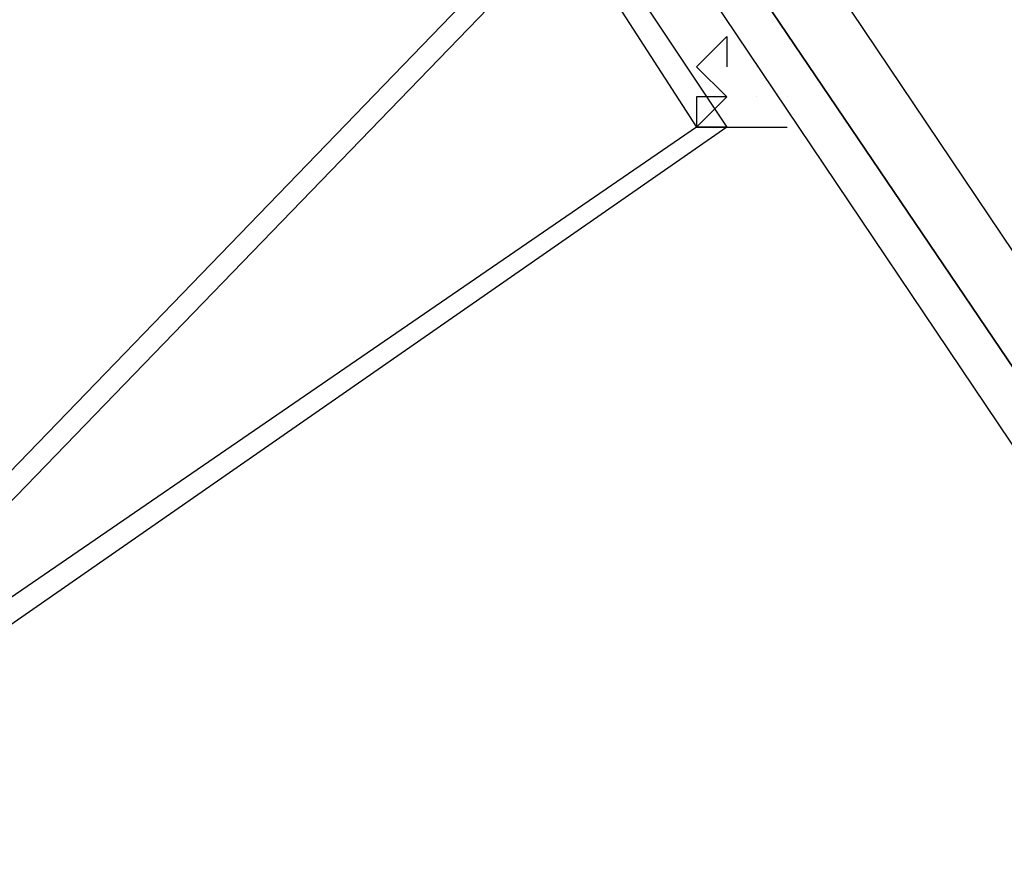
# Model space of a CAD drawing. Header units: feet. Extents: x -79 to 198, y -22 to 181.
# Tile 437 of 656: x 119.834 to 120.269, y 55.771 to 56.145. Entities that reach past the tile are written whole.
import ezdxf

# ---------------------------------------------------------------- set-up
doc = ezdxf.new("R2010")
doc.units = ezdxf.units.FT
doc.layers.add('A-LINEA', color=7, linetype='CONTINUOUS')

msp = doc.modelspace()

# ---------------------------------------------------------------- linework, layer by layer
at = {"layer": 'A-LINEA'}
for p, q in [((120.16, 56.1244), (120.16, 56.1244)), ((120.16, 56.1244), (120.16, 56.1244)), ((120.1333, 56.1111), (120.1333, 56.1111)), ((120.1333, 56.1111), (120.1333, 56.1111)), ((120.16, 56.1111), (120.16, 56.1111)), ((120.16, 56.1111), (120.16, 56.1111)), ((120.1733, 56.1111), (120.1733, 56.1111)), ((120.1733, 56.1111), (120.1733, 56.1111))]:
    msp.add_line(p, q, dxfattribs=at)
for points in [[(119.48, 55.9911), (119.6933, 55.7911), (120.0933, 56.2044), (119.88, 56.4044), (119.48, 55.9911)], [(119.48, 55.9911), (119.6933, 55.7911), (120.0933, 56.2044), (119.88, 56.4044), (119.48, 55.9911)], [(119.4933, 55.9911), (119.6933, 55.8044), (120.08, 56.2044), (119.88, 56.3911), (119.4933, 55.9911)], [(119.4933, 55.9911), (119.6933, 55.8044), (120.08, 56.2044), (119.88, 56.3911), (119.4933, 55.9911)], [(119.6667, 55.7644), (119.5067, 56.0044), (119.9867, 56.3378), (120.1467, 56.0978), (119.6667, 55.7644)], [(119.6667, 55.7644), (119.5067, 56.0044), (119.9867, 56.3378), (120.1467, 56.0978), (119.6667, 55.7644)], [(119.6667, 55.7778), (119.52, 56.0044), (119.9867, 56.3244), (120.1333, 56.0978), (119.6667, 55.7778)], [(119.6667, 55.7778), (119.52, 56.0044), (119.9867, 56.3244), (120.1333, 56.0978), (119.6667, 55.7778)], [(122.0667, 53.3778), (120.1467, 56.2311), (120.1333, 56.2311), (120.12, 56.2178), (122.0533, 53.3644), (122.0667, 53.3644), (122.0667, 53.3778)], [(122.0667, 53.3778), (120.1467, 56.2311), (120.1333, 56.2311), (120.12, 56.2178), (122.0533, 53.3644), (122.0667, 53.3644), (122.0667, 53.3778)], [(122.04, 53.3511), (122.0533, 53.3644), (120.12, 56.2178), (120.1067, 56.2044), (122.0267, 53.3511), (122.04, 53.3511)], [(122.04, 53.3511), (122.0533, 53.3644), (120.12, 56.2178), (120.1067, 56.2044), (122.0267, 53.3511), (122.04, 53.3511)], [(120.1467, 56.1111), (120.1333, 56.1244), (120.1333, 56.1244), (120.1467, 56.1378), (120.1467, 56.1378), (120.1467, 56.1244)], [(120.1467, 56.1111), (120.1333, 56.1244), (120.1333, 56.1244), (120.1467, 56.1378), (120.1467, 56.1378), (120.1467, 56.1244)], [(120.16, 56.1244), (120.16, 56.1244), (120.16, 56.1244)], [(120.16, 56.1244), (120.16, 56.1244), (120.16, 56.1244)], [(120.1467, 56.1111), (120.1333, 56.1111), (120.1333, 56.1111), (120.1333, 56.1111), (120.1333, 56.0978), (120.1333, 56.0978), (120.1467, 56.0978), (120.1467, 56.0978), (120.1467, 56.0978), (120.1467, 56.0978), (120.1467, 56.0978), (120.1467, 56.0978), (120.1467, 56.0978), (120.1733, 56.0978), (120.1733, 56.0978)], [(120.1467, 56.0978), (120.1333, 56.0978), (120.1333, 56.0978), (120.1467, 56.1111), (120.1467, 56.1111)], [(120.1467, 56.1111), (120.1333, 56.1111), (120.1333, 56.1111), (120.1333, 56.1111), (120.1333, 56.0978), (120.1333, 56.0978), (120.1467, 56.0978), (120.1467, 56.0978), (120.1467, 56.0978), (120.1467, 56.0978), (120.1467, 56.0978), (120.1467, 56.0978), (120.1467, 56.0978), (120.1733, 56.0978), (120.1733, 56.0978)], [(120.1467, 56.0978), (120.1333, 56.0978), (120.1333, 56.0978), (120.1467, 56.1111), (120.1467, 56.1111)]]:
    msp.add_lwpolyline(points, dxfattribs=at)

doc.saveas('drawing.dxf')
